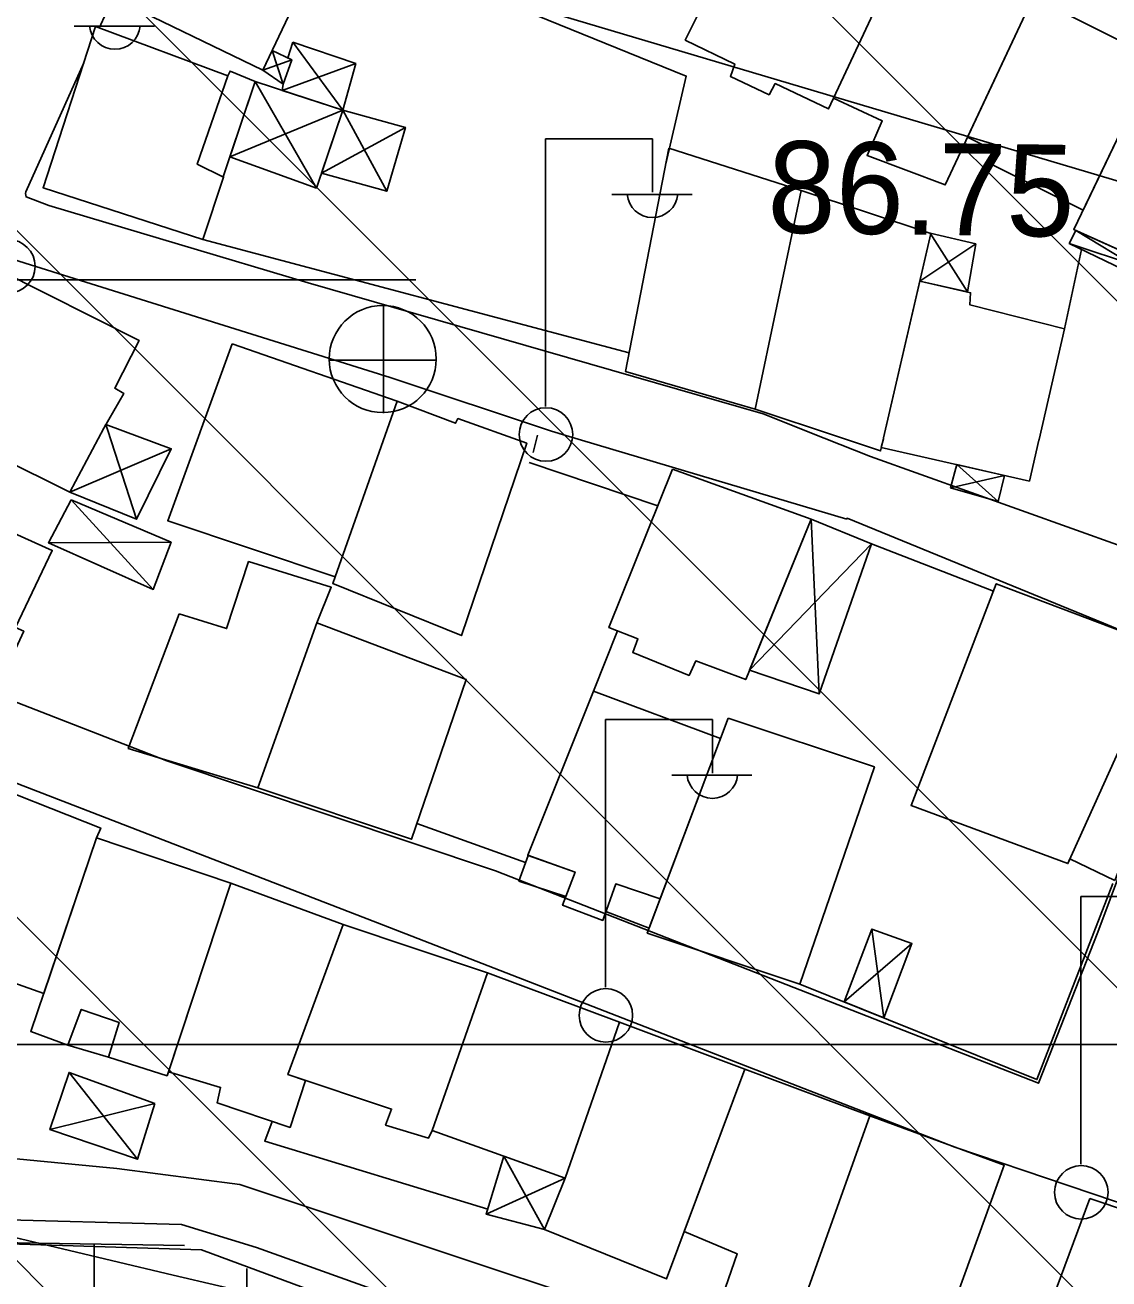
# Model space of a CAD drawing. Extents: x 417995 to 421451, y 4454518 to 4458015.
# Drawn here: x 420706.9 to 420777.8, y 4457141.6 to 4457223.6 of the extents above; entities that cross this region are included whole.
import ezdxf

# ---------------------------------------------------------------- set-up
doc = ezdxf.new("R2010")
doc.units = 0
for name, color, linetype in [('ADAKENARI', 7, 'Continuous'), ('B_Mesken', 7, 'Continuous'), ('B_Sundurma', 7, 'Continuous'), ('B_Teras', 7, 'Continuous'), ('PL_KON_MEV_250', 7, 'Continuous'), ('PL_KON_MEV_350', 7, 'Continuous'), ('S_Elektrik_Diregi', 7, 'Continuous'), ('S_Rogar_Kapagi', 7, 'Continuous'), ('Sinir_Duvar_tek_tarafa_ait', 7, 'Continuous'), ('SN_TASKIN', 7, 'Continuous'), ('SN_TR_SIVILASMA', 7, 'Continuous'), ('SN_TR_TASKIN', 7, 'Continuous'), ('TR_ORTAYOGUNKONUT', 7, 'Continuous'), ('Y_Kot_Noktasi', 7, 'Continuous'), ('Yol_Sose', 7, 'Continuous')]:
    doc.layers.add(name, color=color, linetype=linetype)

msp = doc.modelspace()

# ---------------------------------------------------------------- linework, layer by layer
at = {"layer": 'ADAKENARI'}
msp.add_line((420674.25, 4457144.44), (420717.29, 4457143.77), dxfattribs=at)
at = {"layer": 'B_Mesken'}
for points in [[(420717.813, 4457235.355), (420712.588, 4457225.4), (420722.417, 4457220.62), (420727.276, 4457230.861)], [(420753.255, 4457229.004), (420750.048, 4457222.586), (420753.282, 4457221.012), (420753, 4457220.206), (420755.535, 4457219.011), (420755.93, 4457219.736), (420759.424, 4457218.087), (420762.51, 4457224.687), (420762.725, 4457224.587), (420765.161, 4457229.362), (420761.333, 4457231.354), (420761.034, 4457230.755), (420755.375, 4457233.386)], [(420759.755, 4457218.795), (420762.935, 4457217.297), (420761.937, 4457215.036), (420767.049, 4457213.113), (420772.799, 4457225.386), (420767.671, 4457227.794), (420767.243, 4457227.247), (420764.694, 4457228.446), (420762.725, 4457224.587), (420762.51, 4457224.687)], [(420780.825, 4457221.37), (420772.799, 4457225.386), (420768.516, 4457216.244), (420770.417, 4457215.278), (420769.976, 4457214.512), (420776.067, 4457211.464)], [(420719.823, 4457213.638), (420721.918, 4457219.867), (420720.279, 4457220.553), (420720.128, 4457220.256), (420711.476, 4457223.466), (420708.044, 4457212.933), (420718.497, 4457209.542), (420719.851, 4457213.624)], [(420780.825, 4457221.37), (420775.462, 4457210.205), (420787.336, 4457204.866), (420792.545, 4457216.172)], [(420748.982, 4457215.513), (420746.143, 4457200.907), (420754.623, 4457198.459), (420757.62, 4457212.747)], [(420760.341, 4457196.548), (420762.821, 4457195.719), (420763.006, 4457196.52), (420763.021, 4457196.584), (420766.108, 4457209.932), (420757.62, 4457212.747), (420754.623, 4457198.459), (420760.142, 4457196.614)], [(420712.02, 4457197.211), (420713.329, 4457199.482), (420712.731, 4457199.823), (420714.329, 4457202.943), (420705.124, 4457207.556), (420699.909, 4457197.887), (420700.614, 4457197.581), (420709.794, 4457193.017)], [(420763.021, 4457196.584), (420765.389, 4457206.823), (420768.715, 4457206.066), (420768.655, 4457205.276), (420774.86, 4457203.699), (420773.186, 4457196.477), (420773.171, 4457196.413), (420772.553, 4457193.747), (420762.871, 4457195.935), (420763.006, 4457196.52)], [(420720.425, 4457202.727), (420716.208, 4457191.155), (420727.152, 4457187.479), (420731.21, 4457198.966)], [(420731.21, 4457198.966), (420735.033, 4457197.524), (420735.179, 4457197.832), (420739.687, 4457196.223), (420735.412, 4457183.643), (420726.994, 4457187.045), (420727.152, 4457187.479)], [(420749.209, 4457194.524), (420758.292, 4457191.264), (420754.002, 4457180.768), (420750.737, 4457181.992), (420750.301, 4457181.035), (420746.611, 4457182.533), (420746.956, 4457183.422), (420745.059, 4457184.167)], [(420698.009, 4457194.324), (420693.09, 4457184.641), (420704.73, 4457179.498), (420706.789, 4457183.927), (420706.255, 4457184.166), (420708.645, 4457189.211), (420703.209, 4457191.649), (420703.502, 4457191.853)], [(420716.94, 4457185.069), (420720.049, 4457184.1), (420721.487, 4457188.483), (420726.895, 4457186.801), (420725.954, 4457184.489), (420722.091, 4457173.684), (420713.619, 4457176.268)], [(420778.15, 4457167.623), (420781.134, 4457175.307), (420783.816, 4457181.947), (420770.393, 4457187.038), (420764.82, 4457172.534), (420775.072, 4457168.741), (420775.208, 4457169.043)], [(420725.954, 4457184.489), (420722.091, 4457173.684), (420732.141, 4457170.324), (420735.725, 4457180.779)], [(420744.858, 4457165.594), (420747.684, 4457164.52), (420748.406, 4457166.438), (420752.344, 4457176.907), (420744.039, 4457180.002), (420739.752, 4457169.281), (420742.843, 4457168.176), (420742.023, 4457166.008), (420744.653, 4457165.018)], [(420752.851, 4457178.252), (420747.562, 4457164.196), (420757.541, 4457160.862), (420762.423, 4457175.061)], [(420711.536, 4457170.429), (420711.821, 4457171.056), (420703.106, 4457174.492), (420699.891, 4457163.141), (420708.089, 4457160.24)], [(420712.319, 4457156.08), (420709.676, 4457156.854), (420707.245, 4457157.747), (420711.536, 4457170.429), (420720.331, 4457167.454), (420716.163, 4457154.867)], [(420742.244, 4457166.592), (420739.173, 4457167.59), (420739.778, 4457169.272), (420742.843, 4457168.176)], [(420720.331, 4457167.454), (420727.682, 4457164.755), (420724.061, 4457154.936), (420725.222, 4457154.55), (420724.207, 4457151.48), (420719.441, 4457153.084), (420719.662, 4457154.095), (420716.248, 4457155.124)], [(420737.113, 4457161.583), (420727.682, 4457164.755), (420724.061, 4457154.936), (420730.847, 4457152.683), (420730.449, 4457151.639), (420733.259, 4457150.782), (420733.493, 4457151.28)], [(420737.113, 4457161.583), (420745.753, 4457158.356), (420742.199, 4457148.166), (420733.493, 4457151.28)], [(420745.753, 4457158.356), (420753.95, 4457155.287), (420748.829, 4457141.578), (420740.846, 4457144.809), (420742.199, 4457148.166)], [(420753.95, 4457155.287), (420762.12, 4457152.249), (420757.108, 4457138.182), (420752.289, 4457139.877), (420753.451, 4457143.216), (420749.986, 4457144.677)], [(420762.12, 4457152.249), (420770.905, 4457149.013), (420766.59, 4457137.085), (420760.543, 4457139.234), (420759.895, 4457137.181), (420757.108, 4457138.182)], [(420776.513, 4457146.847), (420786.947, 4457143.336), (420783.061, 4457133.225), (420788.448, 4457131.511), (420786.592, 4457127.057), (420780.795, 4457129.25), (420781.238, 4457130.555), (420777.76, 4457131.715), (420777.924, 4457132.262), (420771.944, 4457134.568)]]:
    msp.add_lwpolyline(points, close=True, dxfattribs=at)
at = {"layer": 'B_Sundurma'}
for p, q in [((420724.39, 4457222.457), (420727.655, 4457218.004)), ((420723.749, 4457219.7), (420723.023, 4457221.898)), ((420722.417, 4457220.62), (420724.308, 4457221.302)), ((420723.678, 4457219.296), (420728.499, 4457221.042)), ((420721.918, 4457219.867), (420725.925, 4457212.906)), ((420720.263, 4457214.946), (420727.655, 4457218.004)), ((420727.655, 4457218.004), (420730.527, 4457212.701)), ((420726.259, 4457213.89), (420731.742, 4457216.868)), ((420783.938, 4457205.046), (420775.602, 4457210.142)), ((420766.06, 4457209.948), (420768.498, 4457206.115)), ((420784.373, 4457206.198), (420775.168, 4457209.289)), ((420769.051, 4457209.254), (420765.389, 4457206.823)), ((420712.151, 4457197.439), (420712.276, 4457197.055)), ((420712.276, 4457197.055), (420714.169, 4457191.255)), ((420709.794, 4457193.017), (420716.432, 4457195.863)), ((420770.506, 4457192.416), (420767.8, 4457194.821)), ((420770.931, 4457194.113), (420767.4, 4457193.297)), ((420709.886, 4457192.523), (420715.257, 4457186.662)), ((420758.799, 4457179.836), (420758.292, 4457191.264)), ((420716.425, 4457189.753), (420708.394, 4457189.718)), ((420754.251, 4457181.376), (420762.219, 4457189.637)), ((420762.256, 4457164.456), (420763.045, 4457158.645)), ((420760.445, 4457159.692), (420764.874, 4457163.502)), ((420709.748, 4457155.077), (420714.214, 4457149.403)), ((420715.361, 4457153.056), (420708.491, 4457151.344)), ((420740.846, 4457144.809), (420738.193, 4457149.599)), ((420737.03, 4457145.804), (420742.199, 4457148.166))]:
    msp.add_line(p, q, dxfattribs=at)
for points in [[(420724.39, 4457222.457), (420724.048, 4457221.422), (420724.308, 4457221.302), (420723.749, 4457219.7), (420723.678, 4457219.296), (420727.655, 4457218.004), (420728.499, 4457221.042)], [(420723.749, 4457219.7), (420722.417, 4457220.62), (420723.023, 4457221.898), (420724.308, 4457221.302)], [(420720.263, 4457214.946), (420721.918, 4457219.867), (420727.655, 4457218.004), (420725.925, 4457212.906)], [(420726.259, 4457213.89), (420727.655, 4457218.004), (420731.742, 4457216.868), (420730.527, 4457212.701)], [(420784.373, 4457206.198), (420783.938, 4457205.046), (420775.168, 4457209.289), (420775.602, 4457210.142)], [(420766.06, 4457209.948), (420769.051, 4457209.254), (420768.498, 4457206.115), (420765.389, 4457206.823), (420766.108, 4457209.932)], [(420712.151, 4457197.439), (420712.02, 4457197.211), (420709.794, 4457193.017), (420714.169, 4457191.255), (420716.432, 4457195.863)], [(420770.931, 4457194.113), (420770.506, 4457192.416), (420767.4, 4457193.297), (420767.8, 4457194.821)], [(420709.886, 4457192.523), (420716.425, 4457189.753), (420715.257, 4457186.662), (420708.394, 4457189.718), (420709.886, 4457192.523)], [(420754.251, 4457181.376), (420758.799, 4457179.836), (420762.219, 4457189.637), (420758.292, 4457191.264)], [(420760.445, 4457159.692), (420762.256, 4457164.456), (420764.874, 4457163.502), (420763.045, 4457158.645)], [(420715.361, 4457153.056), (420709.748, 4457155.077), (420708.491, 4457151.344), (420714.214, 4457149.403)], [(420740.846, 4457144.809), (420737.03, 4457145.804), (420738.193, 4457149.599), (420742.199, 4457148.166)]]:
    msp.add_lwpolyline(points, close=True, dxfattribs=at)
at = {"layer": 'B_Teras'}
for points in [[(420720.128, 4457220.256), (420711.476, 4457223.466), (420708.044, 4457212.933), (420718.497, 4457209.542), (420719.851, 4457213.624), (420718.131, 4457214.463)], [(420764.82, 4457172.534), (420770.393, 4457187.038), (420783.816, 4457181.947), (420781.134, 4457175.307), (420778.448, 4457176.217), (420775.072, 4457168.741)], [(420744.039, 4457180.002), (420752.344, 4457176.907), (420748.406, 4457166.438), (420745.503, 4457167.404), (420744.653, 4457165.018), (420742.023, 4457166.008), (420742.843, 4457168.176), (420739.752, 4457169.281)], [(420711.536, 4457170.429), (420720.331, 4457167.454), (420716.163, 4457154.867), (420712.319, 4457156.08), (420713.024, 4457158.35), (420710.547, 4457159.202), (420709.676, 4457156.854), (420707.245, 4457157.747)]]:
    msp.add_lwpolyline(points, close=True, dxfattribs=at)
at = {"layer": 'PL_KON_MEV_250'}
msp.add_lwpolyline([(420621.111, 4457136.381), (420624.686, 4457154.257), (420629.539, 4457173.665), (420674.74, 4457151.703), (420676.562, 4457151.273), (420681.383, 4457150.135), (420682.53, 4457149.864), (420686.095, 4457149.022), (420686.562, 4457148.912), (420692.53, 4457147.503), (420696.562, 4457146.551), (420702.53, 4457145.142), (420706.562, 4457144.19), (420712.53, 4457142.781), (420716.562, 4457141.829), (420722.53, 4457140.42)], dxfattribs=at)
at = {"layer": 'PL_KON_MEV_350'}
msp.add_lwpolyline([(420722.53, 4457140.42), (420716.562, 4457141.829), (420712.53, 4457142.781), (420706.562, 4457144.19), (420702.53, 4457145.142), (420696.562, 4457146.551), (420692.53, 4457147.503), (420686.562, 4457148.912), (420686.095, 4457149.022), (420682.53, 4457149.864), (420681.383, 4457150.135), (420676.562, 4457151.273), (420674.74, 4457151.703), (420663.503, 4457121.824)], dxfattribs=at)
at = {"layer": 'S_Elektrik_Diregi'}
for p, q in [((420710.083, 4457223.489), (420715.333, 4457223.489)), ((420740.902, 4457198.63), (420740.902, 4457216.131)), ((420740.902, 4457216.131), (420747.902, 4457216.131)), ((420747.902, 4457212.63), (420747.902, 4457216.131)), ((420745.242, 4457212.49), (420750.492, 4457212.49)), ((420744.822, 4457160.647), (420744.822, 4457178.147)), ((420744.822, 4457178.147), (420751.823, 4457178.147)), ((420751.823, 4457174.647), (420751.823, 4457178.147)), ((420749.162, 4457174.507), (420754.413, 4457174.507)), ((420775.912, 4457149.075), (420775.912, 4457166.575)), ((420775.912, 4457166.575), (420782.912, 4457166.575))]:
    msp.add_line(p, q, dxfattribs=at)
for centre in [(420705.779, 4457207.793), (420740.938, 4457196.795), (420744.858, 4457158.811), (420775.948, 4457147.24)]:
    msp.add_circle(centre, 1.75, dxfattribs=at)
for centre in [(420712.744, 4457223.641), (420747.903, 4457212.643), (420751.823, 4457174.66)]:
    msp.add_arc(centre, 1.658, 184.83843, 355.14641, dxfattribs=at)
at = {"layer": 'S_Rogar_Kapagi'}
for p, q in [((420730.317, 4457198.199), (420730.317, 4457205.199)), ((420726.747, 4457201.664), (420733.747, 4457201.664))]:
    msp.add_line(p, q, dxfattribs=at)
msp.add_circle((420730.264, 4457201.728), 3.5, dxfattribs=at)
at = {"layer": 'Sinir_Duvar_tek_tarafa_ait'}
for points in [[(420748.784, 4457214.491), (420750.119, 4457220.233), (420726.733, 4457229.717)], [(420746.38, 4457202.123), (420718.497, 4457209.542)], [(420775.973, 4457208.9), (420774.86, 4457203.699)], [(420740.383, 4457196.759), (420740.095, 4457195.606)], [(420739.844, 4457194.962), (420748.25, 4457192.131)], [(420762.219, 4457189.637), (420770.208, 4457186.558)], [(420744.039, 4457180.002), (420745.61, 4457183.95)], [(420739.611, 4457168.808), (420732.494, 4457171.352)], [(420778.017, 4457167.441), (420773.051, 4457154.613), (420757.541, 4457160.862)], [(420737.132, 4457146.138), (420722.545, 4457150.583), (420723.023, 4457151.879)], [(420646.195, 4457061.137), (420642.955, 4457062.524), (420658.616, 4457103.28), (420671.78, 4457137.853), (420674.289, 4457144.857), (420718.4, 4457143.476), (420769.145, 4457124.692), (420759.785, 4457105.677), (420759.077, 4457105.989)]]:
    msp.add_lwpolyline(points, dxfattribs=at)
at = {"layer": 'SN_TASKIN'}
msp.add_lwpolyline([(420304.203, 4457786.004), (420304.129, 4457785.633), (420361.401, 4457753.335), (420365.131, 4457670.402), (420353.37, 4457516.083), (420349.76, 4457409.429), (420362.123, 4457324.025), (420428.861, 4457299.975), (420651.653, 4457251.031), (420800.513, 4457206.769), (420934.84, 4457119.416), (421005.121, 4457071.276), (421055.297, 4457008.563), (421130.374, 4456973.335), (421233.23, 4456921.914), (421285.976, 4456875.693)], dxfattribs=at)
at = {"layer": 'SN_TR_SIVILASMA'}
for p, q in [((421284.14, 4456699.66), (420198.288, 4457785.513)), ((421283.677, 4456655.223), (420178.332, 4457760.568)), ((421283.445, 4456633.004), (420168.354, 4457748.095)), ((421282.982, 4456588.566), (420148.398, 4457723.15)), ((421282.75, 4456566.347), (420138.42, 4457710.677))]:
    msp.add_line(p, q, dxfattribs=at)
at = {"layer": 'SN_TR_TASKIN'}
for p, q in [((420632.431, 4457206.904), (420732.431, 4457206.904)), ((420682.431, 4457156.904), (420782.431, 4457156.904))]:
    msp.add_line(p, q, dxfattribs=at)
at = {"layer": 'TR_ORTAYOGUNKONUT'}
for p, q in [((420711.383, 4457064.763), (420711.383, 4457143.862)), ((420721.383, 4457025.212), (420721.383, 4457142.263))]:
    msp.add_line(p, q, dxfattribs=at)
for points in [[(420621.111, 4457136.381), (420624.686, 4457154.257), (420629.539, 4457173.665), (420674.74, 4457151.703), (420676.562, 4457151.273), (420681.383, 4457150.135), (420682.53, 4457149.864), (420686.095, 4457149.022), (420686.562, 4457148.912), (420692.53, 4457147.503), (420696.562, 4457146.551), (420702.53, 4457145.142), (420706.562, 4457144.19), (420712.53, 4457142.781), (420716.562, 4457141.829), (420722.53, 4457140.42)], [(420722.53, 4457140.42), (420716.562, 4457141.829), (420712.53, 4457142.781), (420706.562, 4457144.19), (420702.53, 4457145.142), (420696.562, 4457146.551), (420692.53, 4457147.503), (420686.562, 4457148.912), (420686.095, 4457149.022), (420682.53, 4457149.864), (420681.383, 4457150.135), (420676.562, 4457151.273), (420674.74, 4457151.703), (420663.503, 4457121.824)]]:
    msp.add_lwpolyline(points, dxfattribs=at)
at = {"layer": 'Yol_Sose'}
for points in [[(420711.728, 4457223.373), (420712.63, 4457225.38)], [(420708.417, 4457211.77), (420706.937, 4457212.331), (420706.906, 4457212.554), (420706.913, 4457212.672), (420710.704, 4457221.098)], [(420708.417, 4457211.77), (420725.395, 4457206.701), (420755.154, 4457198.149)], [(420699.201, 4457197.192), (420699.236, 4457197.258), (420705.07, 4457208.182), (420705.597, 4457208.343), (420705.789, 4457208.331), (420706.124, 4457208.237), (420730.758, 4457200.519), (420741.292, 4457197.021)], [(420755.154, 4457198.149), (420759.143, 4457196.561)], [(420760.627, 4457191.261), (420760.628, 4457191.316), (420777.393, 4457184.464), (420783.625, 4457181.86), (420777.03, 4457164.247), (420773.142, 4457154.368), (420737.642, 4457168.264), (420716.146, 4457175.455), (420692.488, 4457184.646), (420699.201, 4457197.192)], [(420741.292, 4457197.021), (420742.24, 4457196.739)], [(420742.24, 4457196.739), (420760.627, 4457191.261)], [(420759.143, 4457196.561), (420762.158, 4457195.361)], [(420795.217, 4457182.408), (420793.623, 4457183.137), (420778.629, 4457189.472), (420762.158, 4457195.361)], [(420666.431, 4457193.138), (420691.344, 4457179.775), (420729.927, 4457164.86), (420767.681, 4457150.193), (420782.638, 4457145.144)], [(420633.646, 4457191.414), (420631.166, 4457182.414), (420631.08, 4457180.17), (420631.269, 4457178.005), (420632.207, 4457176.486), (420633.469, 4457174.744), (420640.738, 4457169.771), (420658.772, 4457159.311), (420666.345, 4457154.691), (420673.975, 4457151.902), (420697.671, 4457150.261), (420712.879, 4457148.791), (420720.917, 4457147.749), (420757.832, 4457135.464), (420784.164, 4457126.392), (420794.587, 4457122.462)], [(420669.743, 4457136.127), (420672.868, 4457144.109), (420673.573, 4457145.606), (420674.817, 4457146.383), (420677.258, 4457146.596), (420704.146, 4457145.481), (420717.1, 4457145.136), (420722.01, 4457143.643), (420753.986, 4457132.157)]]:
    msp.add_lwpolyline(points, dxfattribs=at)

# ---------------------------------------------------------------- texts
at = {"layer": 'Y_Kot_Noktasi'}
msp.add_text('86.75', height=6, rotation=359.20232, dxfattribs=at).set_placement((420755.398, 4457210.003))

doc.saveas('drawing.dxf')
